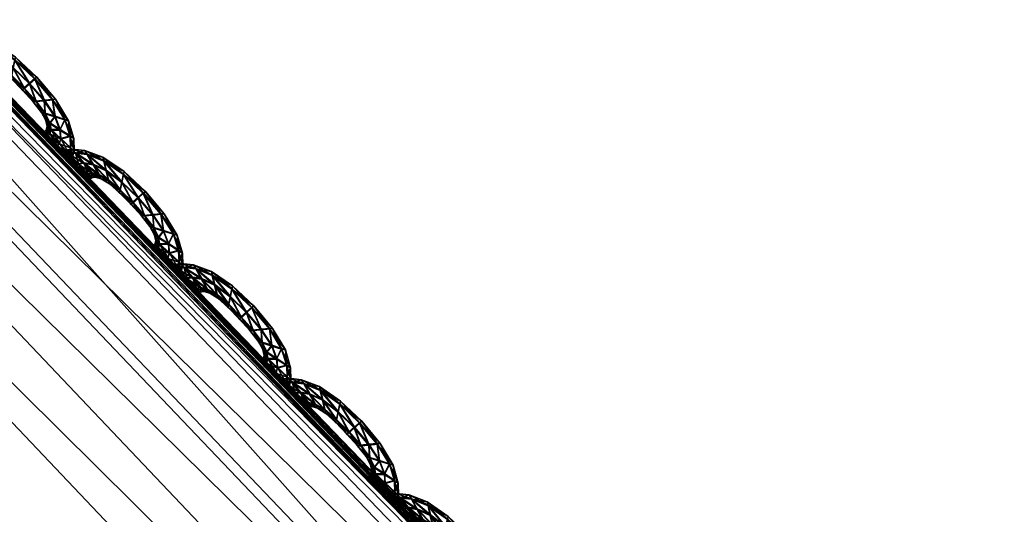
# Model space of a CAD drawing. Extents: x -7.4 to 7.4, y -11.5 to 9.8.
# Tile 428 of 469: x 4.222 to 4.58, y 8.339 to 8.519. Entities that reach past the tile are written whole.
import ezdxf

# ---------------------------------------------------------------- set-up
doc = ezdxf.new("R2010")
doc.units = 0
doc.header["$MEASUREMENT"] = 0
for name, color, linetype in [('A-FURN-3-ST', 150, 'Continuous'), ('A-FURN-3-ST-SEAM', 130, 'Continuous'), ('A-FURN-3-ST-SI', 160, 'Continuous')]:
    doc.layers.add(name, color=color, linetype=linetype)

msp = doc.modelspace()

# ---------------------------------------------------------------- meshes
at = {"layer": 'A-FURN-3-ST'}
mesh = msp.add_polyface(dxfattribs=at)
corners = [(1.94875, 9.63192, 1.00083), (2.29118, 9.70571, 1.00068), (2.34041, 9.55636, 0.61819), (2.63364, 9.60992, 0.61819), (2.56645, 9.76867, 1.00053), (2.84873, 9.62562, 0.62332), (2.75513, 9.78375, 1.00144), (3.02475, 9.55904, 0.64812), (2.99515, 9.64037, 1.00437), (3.41835, 9.25271, 1.00159), (3.33255, 9.23994, 0.62332), (3.96608, 8.70433, 1.00079), (3.8311, 8.70215, 0.61819), (4.52027, 8.12229, 1.00098), (4.35806, 8.11928, 0.61819), (5.04849, 7.5208, 1.0011), (4.86768, 7.51619, 0.61819), (5.54237, 6.88314, 1.00121), (5.34537, 6.87803, 0.61819), (2.2831, 8.66878, 0.55836), (2.1241, 9.15424, 0.56582), (2.49807, 9.19186, 0.56582), (2.71707, 8.68134, 0.55836), (2.83903, 9.224, 0.56582), (3.14581, 8.69205, 0.55836), (1.99019, 9.49361, 0.61819), (2.39411, 8.11376, 0.55836), (2.46835, 7.51392, 0.55836), (1.93379, 7.51392, 0.55836), (1.91804, 8.11232, 0.55836), (2.53254, 6.87548, 0.55836), (1.94178, 6.87548, 0.55836), (3.12657, 9.24031, 0.57304), (3.54027, 8.6986, 0.56582), (3.99861, 8.11768, 0.56582), (3.4969, 8.11669, 0.55836), (4.4575, 7.51421, 0.56582), (3.85575, 7.51392, 0.55836), (4.89012, 6.87581, 0.56582), (4.19521, 6.87548, 0.55836), (3.34122, 6.87548, 0.55836), (3.14632, 7.51392, 0.55836), (2.93761, 8.11533, 0.55836)]
mesh.append_faces([[corners[k] for k in face] for face in [(0, 1, 2), (3, 2, 1), (1, 4, 3), (5, 3, 4), (4, 6, 5), (7, 5, 6), (6, 8, 7), (9, 10, 7), (7, 8, 9), (9, 11, 12), (12, 10, 9), (11, 13, 14), (14, 12, 11), (13, 15, 16), (16, 14, 13), (15, 17, 18), (18, 16, 15), (19, 20, 21), (21, 22, 19), (22, 21, 23), (23, 24, 22), (2, 3, 23), (23, 21, 2), (25, 2, 21), (21, 20, 25), (19, 26, 29), (10, 32, 5), (5, 7, 10), (32, 23, 3), (3, 5, 32), (24, 23, 32), (32, 33, 24), (33, 32, 10), (10, 12, 33), (12, 14, 34), (34, 33, 12), (33, 34, 35), (35, 24, 33), (34, 36, 37), (37, 35, 34), (14, 16, 36), (36, 34, 14), (16, 18, 38), (38, 36, 16), (36, 38, 39), (39, 37, 36), (37, 39, 40), (40, 41, 37), (24, 35, 42), (42, 22, 24), (22, 42, 26), (26, 19, 22), (35, 37, 41), (41, 42, 35)]])
mesh.append_faces([[corners[k] for k in face] for face in [(26, 27, 28), (27, 30, 31), (30, 27, 41)]], dxfattribs={"vtx0": -1, "vtx1": -1, "vtx2": -1})
mesh.append_faces([[corners[k] for k in face] for face in [(27, 26, 42)]], dxfattribs={"vtx0": -1, "vtx2": -1})
mesh.append_faces([[corners[k] for k in face] for face in [(41, 40, 30), (42, 41, 27)]], dxfattribs={"vtx1": -1, "vtx2": -1})
mesh = msp.add_polyface(dxfattribs=at)
corners = [(3.45582, 9.25386, 17.5897), (4.01163, 8.70313, 17.59852), (4.01155, 8.70198, 17.59191), (3.45598, 9.25263, 17.58312), (3.45559, 9.25588, 17.60107), (4.01183, 8.70507, 17.60986), (4.56906, 8.12377, 17.60629), (4.5687, 8.12266, 17.59967), (4.56969, 8.12558, 17.61762), (4.53601, 8.03845, 17.65831), (3.99232, 8.61233, 17.65044), (3.95116, 8.56512, 17.74358), (4.54884, 8.06016, 17.6399), (4.00348, 8.63544, 17.63203), (3.45016, 9.15782, 17.64158), (3.40691, 9.10793, 17.73487), (3.45966, 9.18226, 17.62313), (4.00803, 8.66502, 17.63675), (3.45923, 9.21353, 17.62792), (4.01076, 8.6925, 17.63956), (3.45685, 9.24262, 17.63078), (4.55841, 8.08793, 17.64454), (4.56625, 8.1138, 17.64728), (4.01179, 8.70429, 17.62743), (3.45566, 9.25506, 17.61868), (4.5695, 8.12484, 17.63519), (4.01163, 8.70313, 17.5862), (4.56906, 8.12377, 17.59396), (4.56969, 8.12558, 17.58883), (4.01183, 8.70507, 17.58107), (3.45582, 9.25386, 17.57742), (3.45559, 9.25588, 17.57228), (3.85009, 8.47117, 17.93754), (4.397, 7.90594, 17.94481)]
mesh.append_faces([[corners[k] for k in face] for face in [(0, 1, 2), (2, 3, 0), (4, 5, 1), (1, 0, 4), (1, 6, 7), (7, 2, 1), (5, 8, 6), (6, 1, 5), (9, 10, 11), (12, 13, 10), (10, 14, 15), (15, 11, 10), (13, 16, 14), (14, 10, 13), (17, 18, 16), (16, 13, 17), (19, 20, 18), (18, 17, 19), (21, 17, 13), (22, 19, 17), (17, 21, 22), (23, 24, 20), (20, 19, 23), (5, 4, 24), (24, 23, 5), (25, 23, 19), (19, 22, 25), (8, 5, 23), (23, 25, 8), (26, 27, 28), (28, 29, 26), (2, 7, 27), (27, 26, 2), (30, 26, 29), (29, 31, 30), (3, 2, 26), (26, 30, 3), (32, 11, 15), (11, 32, 33)]])
mesh = msp.add_polyface(dxfattribs=at)
corners = [(5.10441, 7.52167, 17.60126), (5.10995, 7.51557, 17.60134), (5.10793, 7.51396, 17.60259), (5.10366, 7.51882, 17.60256), (5.10516, 7.52443, 17.60248), (5.11197, 7.51713, 17.60256), (5.10512, 7.52426, 17.60921), (5.10437, 7.52142, 17.61054), (5.10991, 7.51532, 17.61058), (5.11193, 7.51693, 17.60929), (5.10362, 7.51866, 17.60929), (5.10789, 7.5138, 17.60933), (4.56906, 8.12377, 17.60629), (5.09934, 7.52505, 17.61241), (5.09871, 7.52405, 17.60583), (4.5687, 8.12266, 17.59967), (4.56969, 8.12558, 17.61762), (5.10037, 7.52678, 17.62374), (5.05328, 7.4454, 17.66459), (4.53601, 8.03845, 17.65831), (4.49696, 7.99407, 17.75119), (5.0162, 7.404, 17.7572), (3.95116, 8.56512, 17.74358), (3.99232, 8.61233, 17.65044), (4.54884, 8.06016, 17.6399), (5.06768, 7.46568, 17.64618), (5.08201, 7.49163, 17.65078), (4.55841, 8.08793, 17.64454), (4.00348, 8.63544, 17.63203), (5.09471, 7.51577, 17.65341), (4.56625, 8.1138, 17.64728), (5.10006, 7.52608, 17.64127), (4.5695, 8.12484, 17.63519), (3.79176, 7.78168, 18.23306), (4.17657, 7.81963, 18.13858), (3.65203, 8.37839, 18.13056), (4.25034, 7.20619, 18.24195), (4.56906, 8.12377, 17.59396), (5.09934, 7.52505, 17.60012), (5.10037, 7.52678, 17.59499), (4.56969, 8.12558, 17.58883), (4.397, 7.90594, 17.94481), (4.6839, 7.24125, 18.14474), (3.85009, 8.47117, 17.93754), (4.91829, 7.32172, 17.9504)]
mesh.append_faces([[corners[k] for k in face] for face in [(0, 1, 2), (2, 3, 0), (4, 5, 1), (1, 0, 4), (6, 7, 8), (8, 9, 6), (7, 10, 11), (12, 13, 14), (14, 15, 12), (16, 17, 13), (13, 12, 16), (18, 19, 20), (20, 21, 18), (22, 20, 19), (23, 19, 24), (25, 24, 19), (19, 18, 25), (26, 27, 24), (24, 25, 26), (28, 24, 27), (29, 30, 27), (27, 26, 29), (31, 32, 30), (30, 29, 31), (17, 16, 32), (32, 31, 17), (33, 34, 35), (34, 33, 36), (37, 38, 39), (39, 40, 37), (15, 14, 38), (38, 37, 15), (41, 34, 42), (34, 41, 43), (43, 35, 34), (41, 20, 22), (44, 21, 20), (20, 41, 44)]])
at = {"layer": 'A-FURN-3-ST-SEAM'}
mesh = msp.add_polyface(dxfattribs=at)
corners = [(4.19841, 8.51246, 17.59518), (4.19952, 8.5132, 17.59518), (4.20075, 8.51172, 17.5986), (4.20301, 8.51209, 17.5986), (4.19972, 8.51118, 17.59187), (4.19968, 8.51102, 17.5986), (4.20605, 8.50834, 17.59997), (4.2019, 8.51353, 17.59522), (4.20083, 8.51188, 17.59187), (4.20416, 8.50805, 17.59997), (4.20946, 8.5078, 17.60001), (4.20653, 8.51308, 17.59529), (4.20321, 8.50756, 17.59069), (4.20316, 8.50731, 17.59997), (4.21159, 8.50405, 17.59883), (4.20732, 8.51155, 17.59868), (4.2091, 8.50467, 17.59879), (4.20736, 8.51172, 17.59194), (4.20305, 8.51225, 17.59187), (4.20423, 8.50826, 17.59069), (4.2076, 8.50438, 17.59879), (4.21508, 8.50212, 17.59887), (4.21421, 8.50562, 17.60009), (4.21341, 8.50937, 17.59202), (4.21306, 8.5106, 17.59537), (4.20668, 8.50385, 17.59206), (4.20665, 8.50368, 17.59879), (4.21243, 8.50274, 17.59548), (4.21029, 8.50336, 17.59548), (4.21338, 8.5092, 17.59875), (4.21425, 8.50587, 17.5908), (4.2095, 8.50801, 17.59077), (4.20613, 8.50858, 17.59073), (4.20764, 8.50459, 17.59206), (4.2089, 8.50311, 17.59548), (4.21539, 8.50088, 17.59552), (4.21931, 8.49857, 17.59891), (4.2199, 8.50137, 17.60016), (4.21994, 8.50162, 17.59088), (4.22054, 8.50443, 17.5921), (4.22073, 8.50541, 17.59548), (4.20795, 8.50241, 17.59548), (4.20918, 8.50484, 17.59206), (4.21163, 8.50422, 17.5921), (4.2205, 8.50426, 17.59883), (4.21935, 8.49874, 17.59217), (4.21511, 8.50228, 17.59214), (4.21911, 8.49759, 17.59556), (4.2239, 8.494, 17.59898), (4.2258, 8.49569, 17.6002), (4.22394, 8.49421, 17.59225), (4.22588, 8.49594, 17.59096), (4.22778, 8.49759, 17.59221), (4.22849, 8.49816, 17.59556), (4.22774, 8.49742, 17.59894), (4.22319, 8.49347, 17.5956), (4.22818, 8.48922, 17.59902), (4.23118, 8.48951, 17.60027), (4.22711, 8.48918, 17.59564), (4.22821, 8.48939, 17.59229), (4.23122, 8.48976, 17.59103), (4.23419, 8.49001, 17.59229), (4.2353, 8.49005, 17.59564), (4.23415, 8.48984, 17.59902), (4.2315, 8.48481, 17.59906), (4.23506, 8.48366, 17.60031), (4.23015, 8.48531, 17.59567), (4.2315, 8.48498, 17.59232), (4.2351, 8.4839, 17.59107), (4.23866, 8.48275, 17.59232), (4.24001, 8.48222, 17.59571), (4.23866, 8.48255, 17.59906), (4.2332, 8.48131, 17.59906), (4.23688, 8.47888, 17.60035), (4.23182, 8.4823, 17.59571), (4.23324, 8.48152, 17.59232), (4.23692, 8.47913, 17.59111), (4.2406, 8.47674, 17.59236), (4.24195, 8.47575, 17.59575), (4.24056, 8.47653, 17.5991), (4.2336, 8.47888, 17.5991), (4.23716, 8.47558, 17.60039), (4.23229, 8.4802, 17.59571), (4.23364, 8.47905, 17.59236), (4.2372, 8.47583, 17.59111), (4.24072, 8.47254, 17.5924), (4.24207, 8.47122, 17.59579), (4.24072, 8.47237, 17.59913), (4.2332, 8.47744, 17.5991), (4.23665, 8.47381, 17.60039), (4.2319, 8.47888, 17.59571), (4.2332, 8.47765, 17.59236), (4.23668, 8.47406, 17.59111), (4.24017, 8.47039, 17.5924), (4.24147, 8.46895, 17.59579), (4.24017, 8.47023, 17.59913), (4.23106, 8.47806, 17.59571), (4.23237, 8.47657, 17.5991), (4.23581, 8.47287, 17.60039), (4.23241, 8.47674, 17.59236), (4.23589, 8.47311, 17.59115), (4.23933, 8.46945, 17.59244), (4.24064, 8.46796, 17.59579), (4.2393, 8.46924, 17.59917)]
mesh.append_faces([[corners[k] for k in face] for face in [(2, 1, 0), (1, 2, 3), (4, 0, 1), (0, 5, 2), (6, 3, 2), (3, 7, 1), (1, 8, 4), (9, 2, 5), (3, 6, 10), (2, 9, 6), (11, 7, 3), (8, 1, 7), (12, 4, 8), (5, 13, 9), (14, 10, 6), (10, 15, 3), (16, 6, 9), (7, 11, 17), (3, 15, 11), (7, 18, 8), (8, 19, 12), (20, 9, 13), (10, 14, 21), (6, 16, 14), (15, 10, 22), (9, 20, 16), (23, 17, 11), (17, 18, 7), (24, 11, 15), (19, 8, 18), (25, 12, 19), (13, 26, 20), (21, 14, 27), (21, 22, 10), (14, 16, 28), (22, 29, 15), (28, 16, 20), (17, 23, 30), (11, 24, 23), (18, 17, 31), (15, 29, 24), (18, 32, 19), (19, 33, 25), (34, 20, 26), (28, 27, 14), (27, 35, 21), (22, 21, 36), (29, 22, 37), (20, 34, 28), (38, 30, 23), (30, 31, 17), (39, 23, 24), (31, 32, 18), (40, 24, 29), (33, 19, 32), (41, 25, 33), (26, 41, 34), (27, 28, 42), (35, 27, 43), (36, 21, 35), (36, 37, 22), (37, 44, 29), (42, 28, 34), (30, 38, 45), (23, 39, 38), (31, 30, 46), (24, 40, 39), (32, 31, 43), (29, 44, 40), (32, 42, 33), (33, 34, 41), (42, 43, 27), (43, 46, 35), (35, 47, 36), (37, 36, 48), (44, 37, 49), (34, 33, 42), (50, 45, 38), (45, 46, 30), (51, 38, 39), (46, 43, 31), (52, 39, 40), (43, 42, 32), (53, 40, 44), (47, 35, 46), (48, 36, 47), (48, 49, 37), (49, 54, 44), (45, 50, 55), (38, 51, 50), (46, 45, 47), (39, 52, 51), (40, 53, 52), (44, 54, 53), (47, 55, 48), (49, 48, 56), (54, 49, 57), (58, 55, 50), (55, 47, 45), (59, 50, 51), (60, 51, 52), (61, 52, 53), (62, 53, 54), (56, 48, 55), (56, 57, 49), (57, 63, 54), (55, 58, 56), (50, 59, 58), (51, 60, 59), (52, 61, 60), (53, 62, 61), (54, 63, 62), (57, 56, 64), (63, 57, 65), (64, 56, 58), (66, 58, 59), (67, 59, 60), (68, 60, 61), (69, 61, 62), (70, 62, 63), (64, 65, 57), (65, 71, 63), (58, 66, 64), (59, 67, 66), (60, 68, 67), (61, 69, 68), (62, 70, 69), (63, 71, 70), (65, 64, 72), (71, 65, 73), (72, 64, 66), (74, 66, 67), (75, 67, 68), (76, 68, 69), (77, 69, 70), (78, 70, 71), (72, 73, 65), (73, 79, 71), (66, 74, 72), (67, 75, 74), (68, 76, 75), (69, 77, 76), (70, 78, 77), (71, 79, 78), (73, 72, 80), (79, 73, 81), (80, 72, 74), (82, 74, 75), (83, 75, 76), (84, 76, 77), (85, 77, 78), (86, 78, 79), (80, 81, 73), (81, 87, 79), (74, 82, 80), (75, 83, 82), (76, 84, 83), (77, 85, 84), (78, 86, 85), (79, 87, 86), (81, 80, 88), (87, 81, 89), (80, 82, 90), (82, 83, 91), (83, 84, 92), (84, 85, 93), (85, 86, 94), (86, 87, 95), (90, 88, 80), (88, 89, 81), (89, 95, 87), (91, 90, 82), (92, 91, 83), (93, 92, 84), (94, 93, 85), (95, 94, 86), (88, 90, 96), (89, 88, 97), (95, 89, 98), (90, 91, 99), (91, 92, 100), (92, 93, 101), (93, 94, 102), (94, 95, 103), (99, 96, 90), (96, 97, 88), (97, 98, 89), (98, 103, 95), (100, 99, 91), (101, 100, 92), (102, 101, 93), (103, 102, 94)]])
mesh = msp.add_polyface(dxfattribs=at)
corners = [(4.23787, 8.47085, 17.59567), (4.23898, 8.47159, 17.59567), (4.2402, 8.47015, 17.5991), (4.24246, 8.47047, 17.5991), (4.23918, 8.46957, 17.59236), (4.23914, 8.4694, 17.5991), (4.24551, 8.46677, 17.60046), (4.24135, 8.47196, 17.59571), (4.24028, 8.47031, 17.59236), (4.24361, 8.46644, 17.60046), (4.24891, 8.46619, 17.6005), (4.24598, 8.47146, 17.59579), (4.24266, 8.46594, 17.59119), (4.24258, 8.46574, 17.60046), (4.25105, 8.46249, 17.59932), (4.24677, 8.46998, 17.59917), (4.24855, 8.46306, 17.59929), (4.24682, 8.47015, 17.59244), (4.2425, 8.47064, 17.59236), (4.24369, 8.46664, 17.59119), (4.24705, 8.46281, 17.59929), (4.25453, 8.4605, 17.59936), (4.25366, 8.46405, 17.60058), (4.25287, 8.46776, 17.59252), (4.25251, 8.46903, 17.59586), (4.24614, 8.46227, 17.59255), (4.2461, 8.46211, 17.59929), (4.25188, 8.46116, 17.59598), (4.24974, 8.46178, 17.59598), (4.25283, 8.46759, 17.59925), (4.2537, 8.46425, 17.5913), (4.24895, 8.46644, 17.59126), (4.24559, 8.46697, 17.59122), (4.24709, 8.46298, 17.59255), (4.24836, 8.46154, 17.59598), (4.25485, 8.45927, 17.59601), (4.25877, 8.45696, 17.5994), (4.25936, 8.45976, 17.60066), (4.2594, 8.46001, 17.59137), (4.25999, 8.46281, 17.59259), (4.26019, 8.4638, 17.59598), (4.24741, 8.46079, 17.59598), (4.24863, 8.46326, 17.59255), (4.25109, 8.46265, 17.59259), (4.25995, 8.46265, 17.59936), (4.2588, 8.45717, 17.59267), (4.25457, 8.46071, 17.59263), (4.25857, 8.45602, 17.59605), (4.26336, 8.45243, 17.59947), (4.26526, 8.45408, 17.60073), (4.26339, 8.45259, 17.59274), (4.26534, 8.45432, 17.59145), (4.26724, 8.45602, 17.59271), (4.26794, 8.45655, 17.59605), (4.26719, 8.45581, 17.59944), (4.26264, 8.45185, 17.59609), (4.26763, 8.44761, 17.59951), (4.27064, 8.4479, 17.60077), (4.26656, 8.44761, 17.59613), (4.26767, 8.44782, 17.59278), (4.27068, 8.44814, 17.59153), (4.27364, 8.44843, 17.59278), (4.27475, 8.44843, 17.59613), (4.27361, 8.44823, 17.59951), (4.27095, 8.4432, 17.59955), (4.27451, 8.44205, 17.60081), (4.26961, 8.44374, 17.59617), (4.27095, 8.44341, 17.59282), (4.27456, 8.4423, 17.59157), (4.27816, 8.44114, 17.59282), (4.27946, 8.44061, 17.59621), (4.27812, 8.44094, 17.59955), (4.27266, 8.4397, 17.59955), (4.27634, 8.43731, 17.60084), (4.27127, 8.44069, 17.59621), (4.27269, 8.43991, 17.59282), (4.27638, 8.43755, 17.5916), (4.28006, 8.43513, 17.59286), (4.2814, 8.43414, 17.59624), (4.28001, 8.43492, 17.59959), (4.27305, 8.43727, 17.59959), (4.27661, 8.43397, 17.60088), (4.27174, 8.43859, 17.59621), (4.27309, 8.43747, 17.59286), (4.27665, 8.43422, 17.5916), (4.28021, 8.43096, 17.59289), (4.28152, 8.42965, 17.59628), (4.28017, 8.43076, 17.59963), (4.27266, 8.43587, 17.59959), (4.2761, 8.4322, 17.60088), (4.27135, 8.43731, 17.59621), (4.27266, 8.43603, 17.59286), (4.27614, 8.43245, 17.5916), (4.27962, 8.42882, 17.59289), (4.28093, 8.42738, 17.59628), (4.27962, 8.42861, 17.59963), (4.27052, 8.43644, 17.59621), (4.27182, 8.43496, 17.59959), (4.27527, 8.43129, 17.60088), (4.27186, 8.43517, 17.59286), (4.27531, 8.43154, 17.59164), (4.27879, 8.42783, 17.59293), (4.28009, 8.42639, 17.59628), (4.27875, 8.42767, 17.59967)]
mesh.append_faces([[corners[k] for k in face] for face in [(2, 1, 0), (1, 2, 3), (4, 0, 1), (0, 5, 2), (6, 3, 2), (3, 7, 1), (1, 8, 4), (9, 2, 5), (3, 6, 10), (2, 9, 6), (11, 7, 3), (8, 1, 7), (12, 4, 8), (5, 13, 9), (14, 10, 6), (10, 15, 3), (16, 6, 9), (7, 11, 17), (3, 15, 11), (7, 18, 8), (8, 19, 12), (20, 9, 13), (10, 14, 21), (6, 16, 14), (15, 10, 22), (9, 20, 16), (23, 17, 11), (17, 18, 7), (24, 11, 15), (19, 8, 18), (25, 12, 19), (13, 26, 20), (21, 14, 27), (21, 22, 10), (14, 16, 28), (22, 29, 15), (28, 16, 20), (17, 23, 30), (11, 24, 23), (18, 17, 31), (15, 29, 24), (18, 32, 19), (19, 33, 25), (34, 20, 26), (28, 27, 14), (27, 35, 21), (22, 21, 36), (29, 22, 37), (20, 34, 28), (38, 30, 23), (30, 31, 17), (39, 23, 24), (31, 32, 18), (40, 24, 29), (33, 19, 32), (41, 25, 33), (26, 41, 34), (27, 28, 42), (35, 27, 43), (36, 21, 35), (36, 37, 22), (37, 44, 29), (42, 28, 34), (30, 38, 45), (23, 39, 38), (31, 30, 46), (24, 40, 39), (32, 31, 43), (29, 44, 40), (32, 42, 33), (33, 34, 41), (42, 43, 27), (43, 46, 35), (35, 47, 36), (37, 36, 48), (44, 37, 49), (34, 33, 42), (50, 45, 38), (45, 46, 30), (51, 38, 39), (46, 43, 31), (52, 39, 40), (43, 42, 32), (53, 40, 44), (47, 35, 46), (48, 36, 47), (48, 49, 37), (49, 54, 44), (45, 50, 55), (38, 51, 50), (46, 45, 47), (39, 52, 51), (40, 53, 52), (44, 54, 53), (47, 55, 48), (49, 48, 56), (54, 49, 57), (58, 55, 50), (55, 47, 45), (59, 50, 51), (60, 51, 52), (61, 52, 53), (62, 53, 54), (56, 48, 55), (56, 57, 49), (57, 63, 54), (55, 58, 56), (50, 59, 58), (51, 60, 59), (52, 61, 60), (53, 62, 61), (54, 63, 62), (57, 56, 64), (63, 57, 65), (64, 56, 58), (66, 58, 59), (67, 59, 60), (68, 60, 61), (69, 61, 62), (70, 62, 63), (64, 65, 57), (65, 71, 63), (58, 66, 64), (59, 67, 66), (60, 68, 67), (61, 69, 68), (62, 70, 69), (63, 71, 70), (65, 64, 72), (71, 65, 73), (72, 64, 66), (74, 66, 67), (75, 67, 68), (76, 68, 69), (77, 69, 70), (78, 70, 71), (72, 73, 65), (73, 79, 71), (66, 74, 72), (67, 75, 74), (68, 76, 75), (69, 77, 76), (70, 78, 77), (71, 79, 78), (73, 72, 80), (79, 73, 81), (80, 72, 74), (82, 74, 75), (83, 75, 76), (84, 76, 77), (85, 77, 78), (86, 78, 79), (80, 81, 73), (81, 87, 79), (74, 82, 80), (75, 83, 82), (76, 84, 83), (77, 85, 84), (78, 86, 85), (79, 87, 86), (81, 80, 88), (87, 81, 89), (80, 82, 90), (82, 83, 91), (83, 84, 92), (84, 85, 93), (85, 86, 94), (86, 87, 95), (90, 88, 80), (88, 89, 81), (89, 95, 87), (91, 90, 82), (92, 91, 83), (93, 92, 84), (94, 93, 85), (95, 94, 86), (88, 90, 96), (89, 88, 97), (95, 89, 98), (90, 91, 99), (91, 92, 100), (92, 93, 101), (93, 94, 102), (94, 95, 103), (99, 96, 90), (96, 97, 88), (97, 98, 89), (98, 103, 95), (100, 99, 91), (101, 100, 92), (102, 101, 93), (103, 102, 94)]])
mesh = msp.add_polyface(dxfattribs=at)
corners = [(4.27732, 8.42927, 17.59617), (4.27839, 8.42997, 17.59617), (4.27966, 8.42853, 17.59959), (4.28191, 8.42886, 17.59959), (4.27863, 8.42795, 17.59286), (4.27859, 8.42783, 17.59959), (4.28496, 8.42515, 17.60096), (4.28081, 8.43035, 17.59621), (4.27974, 8.4287, 17.59286), (4.28306, 8.42482, 17.60096), (4.28836, 8.42458, 17.601), (4.28544, 8.42985, 17.59624), (4.28211, 8.42433, 17.59168), (4.28203, 8.42412, 17.60096), (4.2905, 8.42087, 17.59982), (4.28623, 8.42837, 17.59967), (4.28801, 8.42149, 17.59978), (4.28627, 8.42853, 17.59293), (4.28196, 8.42903, 17.59286), (4.28314, 8.42507, 17.59168), (4.28651, 8.4212, 17.59978), (4.29395, 8.41889, 17.59986), (4.29308, 8.42239, 17.60107), (4.29228, 8.42614, 17.59301), (4.29197, 8.42742, 17.59636), (4.2856, 8.42066, 17.59305), (4.28552, 8.4205, 17.59978), (4.29133, 8.41955, 17.59647), (4.2892, 8.42017, 17.59647), (4.29224, 8.42598, 17.59974), (4.29316, 8.42264, 17.59179), (4.28841, 8.42482, 17.59176), (4.28504, 8.42536, 17.59172), (4.28655, 8.42136, 17.59305), (4.28781, 8.41992, 17.59647), (4.2943, 8.41766, 17.59651), (4.29818, 8.41535, 17.59989), (4.29878, 8.41815, 17.60115), (4.29881, 8.41836, 17.59187), (4.29941, 8.4212, 17.59309), (4.2996, 8.42215, 17.59647), (4.28686, 8.41922, 17.59647), (4.28805, 8.42165, 17.59305), (4.29054, 8.42104, 17.59309), (4.29937, 8.42099, 17.59982), (4.29822, 8.41551, 17.59316), (4.29398, 8.41906, 17.59312), (4.29798, 8.41436, 17.59655), (4.30273, 8.41073, 17.59997), (4.30467, 8.41242, 17.60119), (4.30277, 8.41094, 17.59324), (4.30471, 8.41267, 17.59194), (4.30665, 8.41432, 17.5932), (4.30736, 8.41489, 17.59655), (4.30661, 8.41415, 17.59993), (4.30202, 8.4102, 17.59659), (4.307, 8.40592, 17.60001), (4.30997, 8.4062, 17.60126), (4.30594, 8.40592, 17.59662), (4.30705, 8.40612, 17.59328), (4.31005, 8.40645, 17.59198), (4.31302, 8.4067, 17.59328), (4.31409, 8.40674, 17.59662), (4.31298, 8.40653, 17.60001), (4.31029, 8.4015, 17.60005), (4.31385, 8.40031, 17.6013), (4.30898, 8.40204, 17.59666), (4.31033, 8.40167, 17.59328), (4.31389, 8.40056, 17.59206), (4.31745, 8.39941, 17.59332), (4.3188, 8.39887, 17.5967), (4.31741, 8.3992, 17.60005), (4.31199, 8.398, 17.60005), (4.31563, 8.39553, 17.60134), (4.3106, 8.39899, 17.59666), (4.31203, 8.39817, 17.59332), (4.31567, 8.39582, 17.59206), (4.31935, 8.39335, 17.59335), (4.3207, 8.39236, 17.59674), (4.31931, 8.39318, 17.60009), (4.31239, 8.39553, 17.60009), (4.31591, 8.39223, 17.60134), (4.31108, 8.39689, 17.5967), (4.31243, 8.39574, 17.59335), (4.31595, 8.39248, 17.5921), (4.31947, 8.38918, 17.59339), (4.32077, 8.38783, 17.59677), (4.31943, 8.38898, 17.60012), (4.31195, 8.39413, 17.60009), (4.3154, 8.39046, 17.60138), (4.31068, 8.39557, 17.5967), (4.31199, 8.39429, 17.59335), (4.31543, 8.39071, 17.5921), (4.31892, 8.38705, 17.59339), (4.32018, 8.38556, 17.59677), (4.31888, 8.38684, 17.60012), (4.30985, 8.39471, 17.5967), (4.31116, 8.39326, 17.60009), (4.31456, 8.38951, 17.60138), (4.31116, 8.39343, 17.59335), (4.3146, 8.38976, 17.5921), (4.31805, 8.38605, 17.59339), (4.31935, 8.38457, 17.59677), (4.31805, 8.38589, 17.60012)]
mesh.append_faces([[corners[k] for k in face] for face in [(2, 1, 0), (1, 2, 3), (4, 0, 1), (0, 5, 2), (6, 3, 2), (3, 7, 1), (1, 8, 4), (9, 2, 5), (3, 6, 10), (2, 9, 6), (11, 7, 3), (8, 1, 7), (12, 4, 8), (5, 13, 9), (14, 10, 6), (10, 15, 3), (16, 6, 9), (7, 11, 17), (3, 15, 11), (7, 18, 8), (8, 19, 12), (20, 9, 13), (10, 14, 21), (6, 16, 14), (15, 10, 22), (9, 20, 16), (23, 17, 11), (17, 18, 7), (24, 11, 15), (19, 8, 18), (25, 12, 19), (13, 26, 20), (21, 14, 27), (21, 22, 10), (14, 16, 28), (22, 29, 15), (28, 16, 20), (17, 23, 30), (11, 24, 23), (18, 17, 31), (15, 29, 24), (18, 32, 19), (19, 33, 25), (34, 20, 26), (28, 27, 14), (27, 35, 21), (22, 21, 36), (29, 22, 37), (20, 34, 28), (38, 30, 23), (30, 31, 17), (39, 23, 24), (31, 32, 18), (40, 24, 29), (33, 19, 32), (41, 25, 33), (26, 41, 34), (27, 28, 42), (35, 27, 43), (36, 21, 35), (36, 37, 22), (37, 44, 29), (42, 28, 34), (30, 38, 45), (23, 39, 38), (31, 30, 46), (24, 40, 39), (32, 31, 43), (29, 44, 40), (32, 42, 33), (33, 34, 41), (42, 43, 27), (43, 46, 35), (35, 47, 36), (37, 36, 48), (44, 37, 49), (34, 33, 42), (50, 45, 38), (45, 46, 30), (51, 38, 39), (46, 43, 31), (52, 39, 40), (43, 42, 32), (53, 40, 44), (47, 35, 46), (48, 36, 47), (48, 49, 37), (49, 54, 44), (45, 50, 55), (38, 51, 50), (46, 45, 47), (39, 52, 51), (40, 53, 52), (44, 54, 53), (47, 55, 48), (49, 48, 56), (54, 49, 57), (58, 55, 50), (55, 47, 45), (59, 50, 51), (60, 51, 52), (61, 52, 53), (62, 53, 54), (56, 48, 55), (56, 57, 49), (57, 63, 54), (55, 58, 56), (50, 59, 58), (51, 60, 59), (52, 61, 60), (53, 62, 61), (54, 63, 62), (57, 56, 64), (63, 57, 65), (64, 56, 58), (66, 58, 59), (67, 59, 60), (68, 60, 61), (69, 61, 62), (70, 62, 63), (64, 65, 57), (65, 71, 63), (58, 66, 64), (59, 67, 66), (60, 68, 67), (61, 69, 68), (62, 70, 69), (63, 71, 70), (65, 64, 72), (71, 65, 73), (72, 64, 66), (74, 66, 67), (75, 67, 68), (76, 68, 69), (77, 69, 70), (78, 70, 71), (72, 73, 65), (73, 79, 71), (66, 74, 72), (67, 75, 74), (68, 76, 75), (69, 77, 76), (70, 78, 77), (71, 79, 78), (73, 72, 80), (79, 73, 81), (80, 72, 74), (82, 74, 75), (83, 75, 76), (84, 76, 77), (85, 77, 78), (86, 78, 79), (80, 81, 73), (81, 87, 79), (74, 82, 80), (75, 83, 82), (76, 84, 83), (77, 85, 84), (78, 86, 85), (79, 87, 86), (81, 80, 88), (87, 81, 89), (80, 82, 90), (82, 83, 91), (83, 84, 92), (84, 85, 93), (85, 86, 94), (86, 87, 95), (90, 88, 80), (88, 89, 81), (89, 95, 87), (91, 90, 82), (92, 91, 83), (93, 92, 84), (94, 93, 85), (95, 94, 86), (88, 90, 96), (89, 88, 97), (95, 89, 98), (90, 91, 99), (91, 92, 100), (92, 93, 101), (93, 94, 102), (94, 95, 103), (99, 96, 90), (96, 97, 88), (97, 98, 89), (98, 103, 95), (100, 99, 91), (101, 100, 92), (102, 101, 93), (103, 102, 94)]])
mesh = msp.add_polyface(dxfattribs=at)
corners = [(4.31658, 8.3875, 17.59666), (4.31769, 8.3882, 17.59666), (4.31895, 8.38676, 17.60009), (4.32117, 8.38708, 17.60009), (4.31793, 8.38618, 17.59335), (4.31785, 8.38601, 17.60009), (4.32422, 8.38334, 17.60145), (4.32006, 8.38857, 17.5967), (4.319, 8.38692, 17.59335), (4.32232, 8.38301, 17.60142), (4.32758, 8.38276, 17.60149), (4.3247, 8.38803, 17.59674), (4.32137, 8.38255, 17.59217), (4.32129, 8.38231, 17.60142), (4.32972, 8.37901, 17.60031), (4.32549, 8.38655, 17.60016), (4.32723, 8.37963, 17.60027), (4.32553, 8.38671, 17.59339), (4.32125, 8.38725, 17.59335), (4.3224, 8.38325, 17.59217), (4.32572, 8.37938, 17.60027), (4.33316, 8.37703, 17.60035), (4.33229, 8.38057, 17.60153), (4.33154, 8.38432, 17.5935), (4.33118, 8.38556, 17.59685), (4.32481, 8.37885, 17.59354), (4.32473, 8.37864, 17.60027), (4.33051, 8.37769, 17.59697), (4.32837, 8.37831, 17.59697), (4.3315, 8.38416, 17.60024), (4.33237, 8.38078, 17.59229), (4.32766, 8.38297, 17.59221), (4.32426, 8.38354, 17.59217), (4.32576, 8.37955, 17.59354), (4.32703, 8.37806, 17.59693), (4.33348, 8.3758, 17.597), (4.33736, 8.37345, 17.60039), (4.33795, 8.37625, 17.60161), (4.33803, 8.3765, 17.59236), (4.33862, 8.3793, 17.59358), (4.33882, 8.38029, 17.59693), (4.32608, 8.37736, 17.59693), (4.32727, 8.37979, 17.59354), (4.32976, 8.37918, 17.59358), (4.33859, 8.37913, 17.60031), (4.3374, 8.37361, 17.59366), (4.3332, 8.3772, 17.59362), (4.33716, 8.37246, 17.59704), (4.34191, 8.36887, 17.60043), (4.34385, 8.37052, 17.60168), (4.34195, 8.36904, 17.5937), (4.34389, 8.37077, 17.59244), (4.34583, 8.37242, 17.59366), (4.34654, 8.373, 17.59704), (4.34579, 8.37225, 17.60039), (4.3412, 8.3683, 17.59708), (4.34618, 8.36401, 17.60046), (4.34915, 8.3643, 17.60176), (4.34507, 8.36401, 17.59712), (4.34622, 8.36422, 17.59373), (4.34919, 8.36455, 17.59248), (4.35216, 8.3648, 17.59373), (4.35327, 8.3648, 17.59712), (4.35212, 8.36463, 17.60046), (4.34943, 8.3596, 17.6005), (4.35299, 8.35841, 17.60179), (4.34812, 8.3601, 17.59716), (4.34947, 8.35977, 17.59377), (4.35303, 8.35866, 17.59252), (4.35659, 8.35746, 17.59381), (4.35794, 8.35693, 17.59716), (4.35659, 8.3573, 17.60054), (4.35113, 8.35606, 17.60054), (4.35477, 8.35363, 17.60179), (4.34979, 8.35709, 17.59716), (4.35117, 8.35627, 17.59381), (4.35481, 8.35388, 17.59255), (4.35849, 8.3514, 17.59385), (4.35984, 8.35042, 17.59719), (4.35845, 8.35124, 17.60058), (4.35152, 8.35363, 17.60054), (4.35505, 8.35029, 17.60184), (4.35022, 8.35495, 17.59719), (4.35157, 8.3538, 17.59381), (4.35509, 8.35054, 17.59259), (4.35861, 8.34724, 17.59385), (4.35991, 8.34592, 17.59723), (4.35857, 8.34704, 17.60058), (4.35109, 8.35219, 17.60054), (4.35453, 8.34852, 17.60184), (4.34982, 8.35367, 17.59719), (4.35113, 8.3524, 17.59381), (4.35457, 8.34877, 17.59259), (4.35801, 8.3451, 17.59388), (4.35932, 8.34366, 17.59727), (4.35801, 8.34494, 17.60062), (4.34899, 8.35281, 17.59719), (4.35026, 8.35132, 17.60058), (4.3537, 8.34762, 17.60184), (4.3503, 8.35153, 17.59385), (4.35374, 8.34786, 17.59259), (4.35718, 8.34415, 17.59388), (4.35845, 8.34267, 17.59727), (4.35714, 8.34395, 17.60062)]
mesh.append_faces([[corners[k] for k in face] for face in [(2, 1, 0), (1, 2, 3), (4, 0, 1), (0, 5, 2), (6, 3, 2), (3, 7, 1), (1, 8, 4), (9, 2, 5), (3, 6, 10), (2, 9, 6), (11, 7, 3), (8, 1, 7), (12, 4, 8), (5, 13, 9), (14, 10, 6), (10, 15, 3), (16, 6, 9), (7, 11, 17), (3, 15, 11), (7, 18, 8), (8, 19, 12), (20, 9, 13), (10, 14, 21), (6, 16, 14), (15, 10, 22), (9, 20, 16), (23, 17, 11), (17, 18, 7), (24, 11, 15), (19, 8, 18), (25, 12, 19), (13, 26, 20), (21, 14, 27), (21, 22, 10), (14, 16, 28), (22, 29, 15), (28, 16, 20), (17, 23, 30), (11, 24, 23), (18, 17, 31), (15, 29, 24), (18, 32, 19), (19, 33, 25), (34, 20, 26), (28, 27, 14), (27, 35, 21), (22, 21, 36), (29, 22, 37), (20, 34, 28), (38, 30, 23), (30, 31, 17), (39, 23, 24), (31, 32, 18), (40, 24, 29), (33, 19, 32), (41, 25, 33), (26, 41, 34), (27, 28, 42), (35, 27, 43), (36, 21, 35), (36, 37, 22), (37, 44, 29), (42, 28, 34), (30, 38, 45), (23, 39, 38), (31, 30, 46), (24, 40, 39), (32, 31, 43), (29, 44, 40), (32, 42, 33), (33, 34, 41), (42, 43, 27), (43, 46, 35), (35, 47, 36), (37, 36, 48), (44, 37, 49), (34, 33, 42), (50, 45, 38), (45, 46, 30), (51, 38, 39), (46, 43, 31), (52, 39, 40), (43, 42, 32), (53, 40, 44), (47, 35, 46), (48, 36, 47), (48, 49, 37), (49, 54, 44), (45, 50, 55), (38, 51, 50), (46, 45, 47), (39, 52, 51), (40, 53, 52), (44, 54, 53), (47, 55, 48), (49, 48, 56), (54, 49, 57), (58, 55, 50), (55, 47, 45), (59, 50, 51), (60, 51, 52), (61, 52, 53), (62, 53, 54), (56, 48, 55), (56, 57, 49), (57, 63, 54), (55, 58, 56), (50, 59, 58), (51, 60, 59), (52, 61, 60), (53, 62, 61), (54, 63, 62), (57, 56, 64), (63, 57, 65), (64, 56, 58), (66, 58, 59), (67, 59, 60), (68, 60, 61), (69, 61, 62), (70, 62, 63), (64, 65, 57), (65, 71, 63), (58, 66, 64), (59, 67, 66), (60, 68, 67), (61, 69, 68), (62, 70, 69), (63, 71, 70), (65, 64, 72), (71, 65, 73), (72, 64, 66), (74, 66, 67), (75, 67, 68), (76, 68, 69), (77, 69, 70), (78, 70, 71), (72, 73, 65), (73, 79, 71), (66, 74, 72), (67, 75, 74), (68, 76, 75), (69, 77, 76), (70, 78, 77), (71, 79, 78), (73, 72, 80), (79, 73, 81), (80, 72, 74), (82, 74, 75), (83, 75, 76), (84, 76, 77), (85, 77, 78), (86, 78, 79), (80, 81, 73), (81, 87, 79), (74, 82, 80), (75, 83, 82), (76, 84, 83), (77, 85, 84), (78, 86, 85), (79, 87, 86), (81, 80, 88), (87, 81, 89), (80, 82, 90), (82, 83, 91), (83, 84, 92), (84, 85, 93), (85, 86, 94), (86, 87, 95), (90, 88, 80), (88, 89, 81), (89, 95, 87), (91, 90, 82), (92, 91, 83), (93, 92, 84), (94, 93, 85), (95, 94, 86), (88, 90, 96), (89, 88, 97), (95, 89, 98), (90, 91, 99), (91, 92, 100), (92, 93, 101), (93, 94, 102), (94, 95, 103), (99, 96, 90), (96, 97, 88), (97, 98, 89), (98, 103, 95), (100, 99, 91), (101, 100, 92), (102, 101, 93), (103, 102, 94)]])
mesh = msp.add_polyface(dxfattribs=at)
corners = [(4.35572, 8.34556, 17.59716), (4.35683, 8.34629, 17.59716), (4.35806, 8.34481, 17.60054), (4.36031, 8.34514, 17.60058), (4.35703, 8.34428, 17.59381), (4.35699, 8.34411, 17.60054), (4.36332, 8.34139, 17.60191), (4.3592, 8.34663, 17.59716), (4.35814, 8.34498, 17.59381), (4.36146, 8.34111, 17.60191), (4.36672, 8.34082, 17.60199), (4.36383, 8.34613, 17.59723), (4.36051, 8.34061, 17.59267), (4.36043, 8.34041, 17.60191), (4.36886, 8.33707, 17.60077), (4.36462, 8.34461, 17.60062), (4.36636, 8.33768, 17.60077), (4.36466, 8.34477, 17.59388), (4.36035, 8.34531, 17.59385), (4.36154, 8.34131, 17.59267), (4.36486, 8.33744, 17.60077), (4.3723, 8.33509, 17.60081), (4.37143, 8.33863, 17.60202), (4.37068, 8.34238, 17.59396), (4.37032, 8.34362, 17.59731), (4.36391, 8.3369, 17.59404), (4.36387, 8.33674, 17.60077), (4.36965, 8.33575, 17.59746), (4.36751, 8.33641, 17.59742), (4.37064, 8.34222, 17.60069), (4.37151, 8.33888, 17.59278), (4.36676, 8.34106, 17.59271), (4.3634, 8.34164, 17.59267), (4.3649, 8.3376, 17.594), (4.36617, 8.33612, 17.59742), (4.37262, 8.33385, 17.5975), (4.3765, 8.33151, 17.60088), (4.37709, 8.33435, 17.6021), (4.37717, 8.33455, 17.59286), (4.37776, 8.33736, 17.59408), (4.37796, 8.33834, 17.59742), (4.36518, 8.33542, 17.59742), (4.36641, 8.33789, 17.59404), (4.3689, 8.33723, 17.59404), (4.37772, 8.33719, 17.60081), (4.37653, 8.33171, 17.59415), (4.37234, 8.3353, 17.59408), (4.3763, 8.33056, 17.59754), (4.38105, 8.32693, 17.60092), (4.38298, 8.32858, 17.60218), (4.38108, 8.3271, 17.59419), (4.38303, 8.32883, 17.59289), (4.38496, 8.33047, 17.59415), (4.38568, 8.33105, 17.5975), (4.38493, 8.33031, 17.60088), (4.38033, 8.3264, 17.59757), (4.38532, 8.32211, 17.60096), (4.38829, 8.32236, 17.60221), (4.38421, 8.32207, 17.59757), (4.38536, 8.32228, 17.59423), (4.38833, 8.32261, 17.59297), (4.3913, 8.32285, 17.59423), (4.3924, 8.32289, 17.59757), (4.39125, 8.32269, 17.60096), (4.38857, 8.31766, 17.601), (4.39213, 8.31647, 17.60225), (4.38726, 8.3182, 17.59761), (4.38861, 8.31783, 17.59427), (4.39217, 8.31671, 17.59301), (4.39573, 8.31552, 17.59427), (4.39707, 8.31498, 17.59765), (4.39573, 8.31536, 17.601), (4.39027, 8.31416, 17.601), (4.39391, 8.31169, 17.60229), (4.38888, 8.31515, 17.59765), (4.39031, 8.31433, 17.59427), (4.39395, 8.31193, 17.59305), (4.39763, 8.30951, 17.5943), (4.39897, 8.30848, 17.59769), (4.39759, 8.3093, 17.60104), (4.39066, 8.31169, 17.60104), (4.39418, 8.30839, 17.60233), (4.38936, 8.31301, 17.59765), (4.39066, 8.31189, 17.5943), (4.39422, 8.30864, 17.59305), (4.39775, 8.3053, 17.59434), (4.39905, 8.30398, 17.59773), (4.39771, 8.30514, 17.60107), (4.39023, 8.31029, 17.60104), (4.39367, 8.30658, 17.60233), (4.38896, 8.31173, 17.59765), (4.39027, 8.31045, 17.5943), (4.39371, 8.30687, 17.59309), (4.39715, 8.3032, 17.59434), (4.39846, 8.30172, 17.59773), (4.39715, 8.30299, 17.60107), (4.38813, 8.31086, 17.59765), (4.3894, 8.30938, 17.60104), (4.39284, 8.30567, 17.60233), (4.38944, 8.30959, 17.5943), (4.39288, 8.30592, 17.59309), (4.39632, 8.30221, 17.59438), (4.39759, 8.30073, 17.59773), (4.39628, 8.30201, 17.60111)]
mesh.append_faces([[corners[k] for k in face] for face in [(2, 1, 0), (1, 2, 3), (4, 0, 1), (0, 5, 2), (6, 3, 2), (3, 7, 1), (1, 8, 4), (9, 2, 5), (3, 6, 10), (2, 9, 6), (11, 7, 3), (8, 1, 7), (12, 4, 8), (5, 13, 9), (14, 10, 6), (10, 15, 3), (16, 6, 9), (7, 11, 17), (3, 15, 11), (7, 18, 8), (8, 19, 12), (20, 9, 13), (10, 14, 21), (6, 16, 14), (15, 10, 22), (9, 20, 16), (23, 17, 11), (17, 18, 7), (24, 11, 15), (19, 8, 18), (25, 12, 19), (13, 26, 20), (21, 14, 27), (21, 22, 10), (14, 16, 28), (22, 29, 15), (28, 16, 20), (17, 23, 30), (11, 24, 23), (18, 17, 31), (15, 29, 24), (18, 32, 19), (19, 33, 25), (34, 20, 26), (28, 27, 14), (27, 35, 21), (22, 21, 36), (29, 22, 37), (20, 34, 28), (38, 30, 23), (30, 31, 17), (39, 23, 24), (31, 32, 18), (40, 24, 29), (33, 19, 32), (41, 25, 33), (26, 41, 34), (27, 28, 42), (35, 27, 43), (36, 21, 35), (36, 37, 22), (37, 44, 29), (42, 28, 34), (30, 38, 45), (23, 39, 38), (31, 30, 46), (24, 40, 39), (32, 31, 43), (29, 44, 40), (32, 42, 33), (33, 34, 41), (42, 43, 27), (43, 46, 35), (35, 47, 36), (37, 36, 48), (44, 37, 49), (34, 33, 42), (50, 45, 38), (45, 46, 30), (51, 38, 39), (46, 43, 31), (52, 39, 40), (43, 42, 32), (53, 40, 44), (47, 35, 46), (48, 36, 47), (48, 49, 37), (49, 54, 44), (45, 50, 55), (38, 51, 50), (46, 45, 47), (39, 52, 51), (40, 53, 52), (44, 54, 53), (47, 55, 48), (49, 48, 56), (54, 49, 57), (58, 55, 50), (55, 47, 45), (59, 50, 51), (60, 51, 52), (61, 52, 53), (62, 53, 54), (56, 48, 55), (56, 57, 49), (57, 63, 54), (55, 58, 56), (50, 59, 58), (51, 60, 59), (52, 61, 60), (53, 62, 61), (54, 63, 62), (57, 56, 64), (63, 57, 65), (64, 56, 58), (66, 58, 59), (67, 59, 60), (68, 60, 61), (69, 61, 62), (70, 62, 63), (64, 65, 57), (65, 71, 63), (58, 66, 64), (59, 67, 66), (60, 68, 67), (61, 69, 68), (62, 70, 69), (63, 71, 70), (65, 64, 72), (71, 65, 73), (72, 64, 66), (74, 66, 67), (75, 67, 68), (76, 68, 69), (77, 69, 70), (78, 70, 71), (72, 73, 65), (73, 79, 71), (66, 74, 72), (67, 75, 74), (68, 76, 75), (69, 77, 76), (70, 78, 77), (71, 79, 78), (73, 72, 80), (79, 73, 81), (80, 72, 74), (82, 74, 75), (83, 75, 76), (84, 76, 77), (85, 77, 78), (86, 78, 79), (80, 81, 73), (81, 87, 79), (74, 82, 80), (75, 83, 82), (76, 84, 83), (77, 85, 84), (78, 86, 85), (79, 87, 86), (81, 80, 88), (87, 81, 89), (80, 82, 90), (82, 83, 91), (83, 84, 92), (84, 85, 93), (85, 86, 94), (86, 87, 95), (90, 88, 80), (88, 89, 81), (89, 95, 87), (91, 90, 82), (92, 91, 83), (93, 92, 84), (94, 93, 85), (95, 94, 86), (88, 90, 96), (89, 88, 97), (95, 89, 98), (90, 91, 99), (91, 92, 100), (92, 93, 101), (93, 94, 102), (94, 95, 103), (99, 96, 90), (96, 97, 88), (97, 98, 89), (98, 103, 95), (100, 99, 91), (101, 100, 92), (102, 101, 93), (103, 102, 94)]])
at = {"layer": 'A-FURN-3-ST-SI'}
mesh = msp.add_polyface(dxfattribs=at)
corners = [(3.01418, 9.65792, 17.29921), (2.76867, 9.80731, 17.29826), (2.76902, 9.80632, 17.56483), (3.01446, 9.65693, 17.56582), (2.58394, 9.7912, 17.56852), (2.76863, 9.80748, 11.42144), (2.58347, 9.79236, 11.42448), (3.01415, 9.65809, 11.42223), (3.45559, 9.25588, 17.57228), (4.01183, 8.70507, 17.58107), (4.01191, 8.70598, 17.31416), (3.45547, 9.25687, 17.30552), (3.45547, 9.257, 11.42763), (4.01194, 8.7061, 11.43494), (4.56969, 8.12558, 17.58883), (4.56997, 8.12645, 17.32176), (4.57001, 8.12658, 11.44144), (3.01292, 9.65804, 7.21229), (2.7674, 9.8074, 7.2118), (2.58224, 9.79232, 7.21362), (2.75885, 9.80707, 2.95816), (2.57365, 9.79199, 2.95877), (3.00433, 9.65776, 2.95831), (4.01072, 8.70602, 7.2199), (3.45424, 9.25696, 7.21553), (3.44569, 9.25675, 2.95941), (4.00213, 8.70557, 2.96086), (4.56878, 8.12637, 7.22378), (2.99515, 9.64037, 1.00437), (2.75513, 9.78375, 1.00144), (2.56645, 9.76867, 1.00053), (3.96608, 8.70433, 1.00079), (3.41835, 9.25271, 1.00159), (4.52027, 8.12229, 1.00098)]
mesh.append_faces([[corners[k] for k in face] for face in [(0, 1, 2), (2, 3, 0), (4, 2, 1), (1, 5, 6), (0, 7, 5), (5, 1, 0), (8, 9, 10), (10, 11, 8), (3, 8, 11), (11, 0, 3), (0, 11, 12), (12, 7, 0), (11, 10, 13), (13, 12, 11), (9, 14, 15), (15, 10, 9), (10, 15, 16), (16, 13, 10), (7, 17, 18), (18, 5, 7), (5, 18, 19), (18, 20, 21), (17, 22, 20), (20, 18, 17), (13, 23, 24), (24, 12, 13), (12, 24, 17), (17, 7, 12), (24, 25, 22), (22, 17, 24), (23, 26, 25), (25, 24, 23), (16, 27, 23), (23, 13, 16), (26, 23, 27), (22, 28, 29), (29, 20, 22), (20, 29, 30), (25, 26, 31), (31, 32, 25), (25, 32, 28), (28, 22, 25), (33, 31, 26)]])
mesh = msp.add_polyface(dxfattribs=at)
corners = [(4.56969, 8.12558, 17.58883), (5.10037, 7.52678, 17.59499), (5.10085, 7.52756, 17.32773), (4.56997, 8.12645, 17.32176), (5.10093, 7.52768, 11.44654), (4.57001, 8.12658, 11.44144), (5.59634, 6.88994, 17.60027), (6.05005, 6.19645, 17.60819), (6.05088, 6.19711, 17.3407), (5.59702, 6.89068, 17.33291), (5.5971, 6.89076, 11.45095), (6.051, 6.19723, 11.45753), (6.45394, 5.42764, 17.62188), (6.45489, 5.42822, 17.35409), (6.45504, 5.42835, 11.46894), (5.0997, 7.5274, 7.22686), (4.56878, 8.12637, 7.22378), (4.5602, 8.12513, 2.96215), (4.00213, 8.70557, 2.96086), (5.09111, 7.52538, 2.96318), (6.04977, 6.1969, 7.23348), (5.59587, 6.89047, 7.22952), (5.58732, 6.88821, 2.96405), (6.04119, 6.19484, 2.96539), (6.45382, 5.42806, 7.24032), (6.44523, 5.42621, 2.96767), (5.04849, 7.5208, 1.0011), (4.52027, 8.12229, 1.00098), (5.99414, 6.19006, 1.00136), (5.54237, 6.88314, 1.00121), (6.39632, 5.42196, 1.00167)]
mesh.append_faces([[corners[k] for k in face] for face in [(0, 1, 2), (2, 3, 0), (3, 2, 4), (4, 5, 3), (6, 7, 8), (8, 9, 6), (6, 9, 2), (2, 1, 6), (9, 10, 4), (4, 2, 9), (9, 8, 11), (11, 10, 9), (7, 12, 13), (13, 8, 7), (8, 13, 14), (14, 11, 8), (4, 15, 16), (16, 5, 4), (16, 17, 18), (15, 19, 17), (17, 16, 15), (11, 20, 21), (21, 10, 11), (10, 21, 15), (15, 4, 10), (21, 22, 19), (19, 15, 21), (20, 23, 22), (22, 21, 20), (14, 24, 20), (20, 11, 14), (24, 25, 23), (23, 20, 24), (17, 19, 26), (26, 27, 17), (18, 17, 27), (22, 23, 28), (28, 29, 22), (19, 22, 29), (29, 26, 19), (23, 25, 30), (30, 28, 23)]])

doc.saveas('drawing.dxf')
